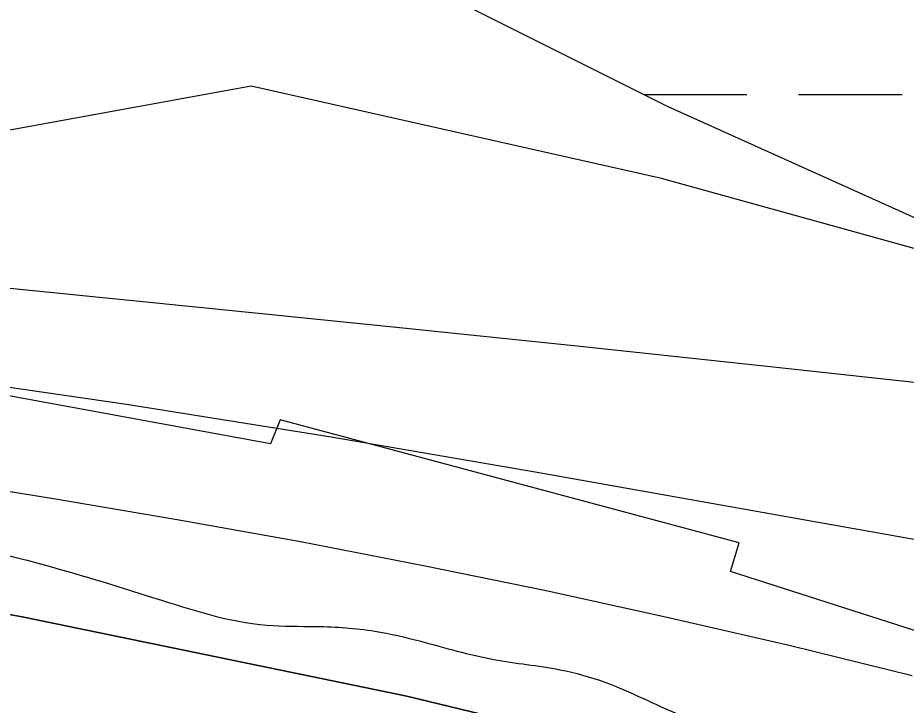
# Model space of a CAD drawing. Extents: x 3445503 to 3483459, y 540493 to 566012.
# Drawn here: x 3471308.9 to 3471583.9, y 552112.2 to 552325.1 of the extents above; entities that cross this region are included whole.
import ezdxf

# ---------------------------------------------------------------- set-up
doc = ezdxf.new("R2010")
doc.units = 0
for name, color, linetype in [('V-RIVR-EDGE', 7, 'Continuous'), ('V-RRAP-RVMT', 7, 'Continuous'), ('V-SITE-VEGE', 7, 'Continuous'), ('V-TOPO-DPTH', 7, 'Continuous'), ('V-TOPO-MINR', 7, 'Continuous'), ('V-TOPO-WATR', 7, 'Continuous'), ('V-WETL-SWMP', 7, 'Continuous')]:
    doc.layers.add(name, color=color, linetype=linetype)

msp = doc.modelspace()

# ---------------------------------------------------------------- linework, layer by layer
at = {"layer": 'V-RIVR-EDGE'}
msp.add_spline([(3466309.3848466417, 552621.9579710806), (3466349.703870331, 552619.4248512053), (3466382.7286882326, 552619.3431903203), (3466411.927860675, 552618.5757255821), (3466431.7444705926, 552619.221988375), (3466456.4313341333, 552621.2467355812), (3466478.3423179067, 552625.364137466), (3466500.245565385, 552626.3528723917), (3466524.236310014, 552628.0317091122), (3466536.750118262, 552627.6531342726), (3466565.613695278, 552631.7533443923), (3466586.12556452, 552632.3978880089), (3466600.729448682, 552633.7523039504), (3466616.0268729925, 552634.4097413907), (3466639.3163411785, 552633.656889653), (3466653.5691573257, 552633.621646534), (3466663.6572942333, 552636.3777557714), (3466670.958376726, 552636.70733408), (3466676.5238896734, 552638.0840993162), (3466689.3818892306, 552636.3141462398), (3466713.3709146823, 552637.2977236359), (3466728.6700581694, 552638.6504204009), (3466733.538592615, 552639.3336454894), (3466741.1864451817, 552639.3147345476), (3466744.6653205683, 552640.3490276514), (3466765.8784662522, 552643.425259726), (3466811.078918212, 552646.7898098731), (3466822.205646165, 552647.8051920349), (3466836.469636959, 552652.2891345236), (3466848.283028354, 552649.8265008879), (3466872.264317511, 552647.6814113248), (3466895.5486281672, 552644.842781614), (3466925.7906895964, 552644.0727381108), (3466966.4607813, 552642.9292772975), (3466982.79421789, 552640.8030986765), (3467002.59535522, 552635.1920275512), (3467043.595884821, 552627.0951139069), (3467061.669188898, 552625.6598966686), (3467070.7101388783, 552626.68043636), (3467078.7116382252, 552629.0940734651), (3467090.2031876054, 552637.061189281), (3467099.252733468, 552641.558025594), (3467116.301199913, 552647.425610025), (3467156.6554667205, 552659.1453062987), (3467180.3045988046, 552663.258410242), (3467190.046825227, 552666.710638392), (3467215.09593143, 552674.6442302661), (3467224.4982644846, 552681.2259849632), (3467241.911552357, 552694.0453030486), (3467256.190156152, 552704.4389497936), (3467275.6875028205, 552716.5578510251), (3467305.630931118, 552735.6035578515), (3467327.5634045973, 552748.4117012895), (3467352.2898091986, 552766.4274129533), (3467374.5759294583, 552781.6681044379), (3467388.8450777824, 552788.2378248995), (3467399.6405082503, 552795.8590302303), (3467402.78378821, 552801.7609981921), (3467413.9139545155, 552804.1668990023), (3467419.4846249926, 552807.6294422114), (3467425.4132401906, 552815.2626817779), (3467432.374429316, 552818.7217866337), (3467446.2950883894, 552824.9447370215), (3467466.1340476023, 552834.6293710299), (3467483.877773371, 552840.495236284), (3467499.17605727, 552841.5003033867), (3467510.654712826, 552844.2529742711), (3467520.049309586, 552847.7060620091), (3467524.5753718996, 552850.4759246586), (3467538.4917330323, 552854.9607267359), (3467570.8333258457, 552859.7476002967), (3467609.0837633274, 552864.1722311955), (3467645.5969120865, 552868.9487896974), (3467670.2803372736, 552869.5830182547), (3467689.7518962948, 552871.2730296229), (3467696.009230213, 552871.257557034), (3467706.087052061, 552869.8421103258), (3467716.5150823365, 552869.4686930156), (3467730.4194092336, 552869.0866798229), (3467744.6799616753, 552872.1801036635), (3467757.201506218, 552874.9301957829), (3467768.325655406, 552874.9026889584), (3467789.870098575, 552871.3730978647), (3467862.1813662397, 552872.9324518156), (3467905.6281973, 552870.0439659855), (3467943.4854469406, 552856.0450843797), (3467982.0233429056, 552836.1347793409), (3468014.6377812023, 552810.677012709), (3468040.65671139, 552789.0595045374), (3468070.1493594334, 552766.3905114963), (3468095.144311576, 552752.4234346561), (3468129.525264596, 552738.433148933), (3468159.7466959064, 552729.3199935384), (3468202.1480592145, 552725.3911974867), (3468241.4284918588, 552724.5988046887), (3468263.6742114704, 552723.5009020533), (3468284.519956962, 552718.5825114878), (3468310.5466234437, 552700.0936702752), (3468339.350029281, 552679.8598040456), (3468348.374647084, 552674.2753801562), (3468371.3078897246, 552670.0470913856), (3468394.9518642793, 552672.074417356), (3468423.1107265, 552672.3524203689), (3468450.5691718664, 552670.5463645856), (3468476.2946264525, 552670.8303847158), (3468493.331918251, 552672.17878354), (3468516.288369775, 552677.3364956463), (3468541.3426335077, 552687.3558654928), (3468560.1404229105, 552697.7383375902), (3468569.530721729, 552699.453277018), (3468577.1777147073, 552699.086736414), (3468586.549102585, 552693.1538232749), (3468603.1932065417, 552676.0787095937), (3468627.1512868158, 552664.5476191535), (3468668.5080419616, 552659.9261425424), (3468712.655289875, 552659.1217155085), (3468729.6977392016, 552662.5558923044), (3468746.743626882, 552667.3805877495), (3468759.9561328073, 552668.390812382), (3468773.149727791, 552661.7531844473), (3468796.0468677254, 552642.9244498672), (3468815.139851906, 552632.1006529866), (3468834.5778869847, 552620.2331075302), (3468847.085678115, 552617.4211250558), (3468885.6579576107, 552611.4160065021), (3468924.924636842, 552605.0615391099), (3468947.8638966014, 552603.2666579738), (3468956.9074253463, 552605.3300866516), (3468965.9595499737, 552610.869811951), (3468970.840118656, 552616.4198523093), (3468974.664044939, 552616.4103968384), (3468976.7334907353, 552609.8002757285), (3468983.642244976, 552592.0539711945), (3468990.5742081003, 552583.6936675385), (3469002.715458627, 552573.2346920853), (3469014.5168157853, 552565.9052431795), (3469022.157791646, 552563.1052949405), (3469029.1086657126, 552562.3928438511), (3469038.490368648, 552560.6314866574), (3469047.8634757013, 552555.3938328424), (3469053.7680224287, 552553.2934418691), (3469073.9245257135, 552550.8101781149), (3469091.299991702, 552548.3337910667), (3469106.580224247, 552542.0386352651), (3469126.7289912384, 552536.4267045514), (3469142.713078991, 552533.6061261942), (3469153.1385305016, 552532.1898198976), (3469162.515075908, 552528.3426847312), (3469171.8761487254, 552518.2382156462), (3469185.7598455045, 552509.5130905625), (3469208.691368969, 552504.5895424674), (3469232.6709389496, 552501.7491935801), (3469258.052202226, 552503.4245919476), (3469277.1821487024, 552507.5488705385), (3469302.5720078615, 552512.7005655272), (3469341.873930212, 552520.598914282), (3469368.302380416, 552524.0098821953), (3469396.1067362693, 552521.5077074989), (3469447.8657340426, 552506.0839237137), (3469526.008483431, 552475.9943654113), (3469583.6754662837, 552459.8607093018), (3469651.0795180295, 552445.0935033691), (3469684.7815439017, 552437.7099004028), (3469730.656625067, 552432.7296194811), (3469767.1482841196, 552428.8154364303), (3469829.708729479, 552423.4462656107), (3469847.787191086, 552424.0968263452), (3469856.8255623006, 552424.0744770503), (3469867.597783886, 552422.3096815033), (3469876.2790699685, 552418.4642655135), (3469887.7370954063, 552412.8738245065), (3469925.5952046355, 552399.2225725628), (3469955.1256745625, 552391.8492846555), (3469977.3593599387, 552385.8845667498), (3470001.330334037, 552379.5679212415), (3470024.271312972, 552378.4682994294), (3470048.2654959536, 552381.5376547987), (3470074.0072827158, 552388.4266385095), (3470084.094560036, 552390.8351180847), (3470093.829909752, 552391.5063089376), (3470109.1161594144, 552387.6445607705), (3470138.280948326, 552372.9719095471), (3470163.617513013, 552356.5705654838), (3470192.4441277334, 552345.7227001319), (3470225.456051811, 552340.4265943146), (3470241.7920671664, 552339.3433046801), (3470271.6882181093, 552339.2693800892), (3470310.9617740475, 552335.6959499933), (3470330.081405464, 552335.6486726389), (3470358.588756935, 552336.2734457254), (3470382.571765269, 552334.8236154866), (3470398.206504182, 552331.3086373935), (3470414.528766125, 552324.6632731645), (3470435.0191456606, 552316.6170752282), (3470465.5847682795, 552306.1125415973), (3470481.553383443, 552297.0346293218), (3470485.3755905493, 552296.3299145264), (3470491.6320648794, 552295.9668122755), (3470495.7976037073, 552293.5230895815), (3470499.962282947, 552290.7317372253), (3470505.8651104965, 552287.9360869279), (3470526.710855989, 552283.017696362), (3470533.314959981, 552282.6537345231), (3470539.224664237, 552282.6391215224), (3470542.35161202, 552281.9361259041), (3470544.0837432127, 552279.4984203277), (3470547.2055334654, 552276.7096467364), (3470551.369353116, 552273.5706647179), (3470557.6223890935, 552271.8170438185), (3470564.5698248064, 552269.7140740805), (3470576.390092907, 552270.0324777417), (3470585.774374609, 552269.3140095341), (3470591.329572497, 552266.5192188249), (3470613.5581003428, 552258.468722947), (3470637.518759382, 552247.9805214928), (3470666.686127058, 552234.3507592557), (3470680.9234706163, 552228.0581822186), (3470696.5547711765, 552223.1526854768), (3470705.2403551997, 552221.0454177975), (3470710.454800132, 552221.0325239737), (3470716.373959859, 552224.8418372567), (3470726.806288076, 552226.2065682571), (3470744.8873284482, 552227.9000179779), (3470772.007599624, 552229.918748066), (3470784.1763569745, 552230.5839218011), (3470792.1709796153, 552230.2165216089), (3470802.939762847, 552227.0612074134), (3470818.5822380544, 552226.6748962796), (3470830.0617531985, 552229.7751968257), (3470835.9809129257, 552233.5845101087), (3470842.5867360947, 552233.9158075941), (3470861.0085294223, 552232.8273604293), (3470874.207281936, 552228.2755104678), (3470890.1810546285, 552221.2833761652), (3470909.2989668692, 552220.5408394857), (3470935.3711915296, 552220.4763703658), (3470949.6326035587, 552223.9174238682), (3470960.7627698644, 552226.3233246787), (3470973.2774377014, 552226.2923795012), (3470997.600339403, 552221.7130227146), (3471022.2691515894, 552216.4375470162), (3471070.562167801, 552205.1939150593), (3471088.982241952, 552203.410208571), (3471111.9249400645, 552203.0058460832), (3471121.6577110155, 552202.63414795), (3471127.9124661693, 552201.5757863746), (3471132.7706855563, 552198.0874555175), (3471136.5825776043, 552193.2111847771), (3471141.449392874, 552193.1991505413), (3471145.627825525, 552195.9698727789), (3471151.191619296, 552196.651378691), (3471156.7536938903, 552196.6376252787), (3471178.2955582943, 552192.0651451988), (3471192.538918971, 552188.2059757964), (3471223.459047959, 552180.4816198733), (3471265.8406407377, 552168.5573415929), (3471314.8263375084, 552156.2691014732), (3471351.300804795, 552145.4023251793), (3471386.043140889, 552136.9732544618), (3471401.337986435, 552136.5878029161), (3471419.4112905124, 552135.1525856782), (3471433.656370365, 552131.9886755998), (3471456.2385449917, 552126.3707277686), (3471476.7409587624, 552123.1913451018), (3471490.6366897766, 552119.3330352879), (3471513.9029490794, 552109.1941826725), (3471547.945727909, 552099.0286828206), (3471579.5628353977, 552091.9978670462), (3471609.4417945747, 552084.9713492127), (3471637.2366949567, 552078.6452482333), (3471668.4958577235, 552067.4437361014), (3471684.820698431, 552061.841260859), (3471699.7636163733, 552059.718520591), (3471716.436946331, 552054.4628154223), (3471743.1820810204, 552045.3582559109), (3471759.4974662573, 552035.931854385), (3471773.3906185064, 552031.0306555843), (3471788.6674126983, 552023.3449811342), (3471808.459094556, 552013.9099837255), (3471820.614098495, 552009.0130828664), (3471825.8216667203, 552006.2191517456), (3471833.447169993, 551997.1618695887), (3471837.259921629, 551992.6332285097), (3471849.414065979, 551987.3886979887), (3471863.313235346, 551984.9209068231), (3471900.5121879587, 551985.8718198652), (3471925.883995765, 551983.723291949), (3471961.6760975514, 551978.0726797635), (3472004.068005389, 551970.3199574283), (3472058.2621299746, 551955.5854158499), (3472104.461631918, 551941.2182744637), (3472151.699724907, 551925.1104060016), (3472165.5920175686, 551919.8615775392), (3472170.7952878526, 551915.3294981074), (3472181.9056836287, 551909.7399166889), (3472191.9809267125, 551907.2815809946), (3472199.9643747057, 551902.3949951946), (3472208.994150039, 551898.8963492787), (3472220.108843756, 551895.0449161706), (3472235.3925146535, 551890.1402790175), (3472240.606959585, 551890.1273851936), (3472245.472915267, 551889.7677212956), (3472259.3703654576, 551886.604670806), (3472269.448187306, 551885.1892240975), (3472280.212672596, 551880.2957615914), (3472294.809680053, 551878.8691402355), (3472314.2752219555, 551878.1257439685), (3472330.2687651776, 551879.1290918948), (3472344.178249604, 551880.8328566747), (3472354.254352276, 551878.7221506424), (3472360.163196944, 551878.3599079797), (3472367.812768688, 551879.0362563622), (3472378.246816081, 551881.096246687), (3472386.2422983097, 551881.076476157), (3472400.490816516, 551879.3030847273), (3472427.2557217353, 551878.1940074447), (3472454.38115044, 551882.2985155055), (3472479.7598349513, 551882.9310248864), (3472504.4381026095, 551881.4794754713), (3472524.948252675, 551881.4287597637), (3472536.418312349, 551880.7051340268), (3472544.4069178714, 551877.9043261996), (3472549.2677160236, 551875.4588843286), (3472555.1774202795, 551875.4442713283), (3472570.123776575, 551874.7120497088), (3472580.207615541, 551875.7300106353), (3472593.4184022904, 551876.0449759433), (3472610.103766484, 551875.6560860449), (3472633.7443026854, 551876.2928933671), (3472647.2949828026, 551873.4783321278), (3472654.2398397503, 551870.3324734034), (3472660.149544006, 551870.3178604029), (3472666.4103162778, 551871.6929064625), (3472682.051931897, 551870.9589656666), (3472693.8790767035, 551874.0584066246), (3472707.1027572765, 551879.5878168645), (3472717.8801363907, 551879.9087992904), (3472730.733838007, 551876.4006979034), (3472741.8571276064, 551876.0255614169), (3472753.678255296, 551876.6915947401), (3472772.8142188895, 551883.249280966), (3472794.0325221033, 551888.4112910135), (3472814.549548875, 551891.1416126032), (3472833.325848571, 551892.8333431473), (3472843.4114067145, 551894.5465633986), (3472860.4572943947, 551899.3712588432), (3472888.2831399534, 551905.5598257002), (3472914.0189095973, 551910.0154017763), (3472934.187447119, 551912.3989532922), (3472958.177332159, 551913.7301603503), (3472986.3353347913, 551913.660533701), (3473020.7489521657, 551912.8801751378), (3473048.558465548, 551912.4637784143), (3473074.9877753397, 551916.2223759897), (3473094.816419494, 551921.7354540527), (3473113.957540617, 551930.3789182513), (3473134.14498908, 551940.4103223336), (3473153.2938464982, 551952.1824534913), (3473173.494188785, 551967.4283025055), (3473183.9394108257, 551974.0074784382), (3473198.201682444, 551977.7961616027), (3473219.4002151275, 551974.9626894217), (3473232.247899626, 551969.0211803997), (3473250.2988544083, 551958.5475919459), (3473256.5475924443, 551955.055822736), (3473269.4025833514, 551952.0691659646)], degree=3, dxfattribs=at)
at = {"layer": 'V-RRAP-RVMT'}
msp.add_lwpolyline([(3472327.0070000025, 551891.7850000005), (3472208.1220000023, 551911.2090000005), (3472084.3790000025, 551950.1250000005), (3472086.5030000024, 551959.3830000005), (3471939.5370000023, 552005.8660000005), (3471941.6640000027, 552014.3570000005), (3471811.0390000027, 552055.0380000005), (3471811.3790000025, 552056.5840000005), (3471663.3430000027, 552103.6430000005), (3471665.3470000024, 552110.0270000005), (3471529.5510000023, 552153.6340000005), (3471532.1750000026, 552162.4410000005), (3471390.1310000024, 552200.5940000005), (3471387.1230000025, 552193.1510000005), (3471230.6790000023, 552221.8380000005), (3471229.8860000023, 552219.7940000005), (3471107.9750000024, 552232.4610000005), (3471107.8430000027, 552234.1960000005), (3470927.1550000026, 552232.8020000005), (3470927.1250000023, 552230.3350000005), (3470810.6420000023, 552231.1480000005)], dxfattribs=at)
at = {"layer": 'V-SITE-VEGE'}
msp.add_lwpolyline([(3471909.25, 552327.89), (3471917, 552284.343), (3471899.4220000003, 552218.379), (3471870.136, 552176.186), (3471815.829, 552176.578), (3471734.187, 552199.794), (3471623.5870000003, 552243.346), (3471508.1410000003, 552275.3420000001), (3471381.204, 552303.957), (3471291.649, 552287.612), (3471203.628, 552285.269), (3471104.958, 552277.081), (3471016.963, 552271.447), (3470914.002, 552285.441), (3470822.526, 552303.642), (3470679.926, 552336.246)], dxfattribs=at)
at = {"layer": 'V-TOPO-DPTH'}
for points in [[(3471621.7905229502, 552157.1927719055), (3471469.081714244, 552184.3931498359), (3471405.897587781, 552195.1719070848), (3471342.619005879, 552205.3337327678), (3471279.198740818, 552214.5701611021), (3471215.684020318, 552223.1896578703), (3471124.528638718, 552234.8827965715), (3471106.525698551, 552237.2295282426), (3471088.5293796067, 552239.6252333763), (3471070.542992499, 552242.0943987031), (3471052.5632266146, 552244.6125374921), (3470860.667124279, 552271.887926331), (3470791.805904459, 552281.8917339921)], [(3471651.1524471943, 552056.6382355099), (3471546.639599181, 552085.4473201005), (3471488.1045735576, 552100.7570406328), (3471429.33281034, 552115.0330783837), (3471310.842333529, 552139.4504227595), (3471129.587148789, 552172.6786982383)], [(3471129.587148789, 552172.6786982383), (3471310.842333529, 552139.4504227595), (3471429.33281034, 552115.0330783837), (3471488.1045735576, 552100.7570406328), (3471546.639599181, 552085.4473201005), (3471651.1524471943, 552056.6382355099)]]:
    msp.add_lwpolyline(points, dxfattribs=at)
at = {"layer": 'V-TOPO-MINR'}
for points in [[(3471598.773794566, 552210.8050196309), (3471540.895717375, 552217.1152197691), (3471483.005063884, 552223.3060742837), (3471425.095545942, 552229.3179103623), (3471367.1734517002, 552235.2104008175), (3471102.9357382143, 552261.6789932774), (3471096.5712959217, 552262.3423029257), (3471090.2107177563, 552263.0396015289), (3471083.855935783, 552263.787883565), (3471077.5050179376, 552264.5701545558), (3471014.4061499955, 552272.5992970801), (3470976.5381399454, 552277.6240941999), (3470938.709377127, 552282.918765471), (3470900.939485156, 552288.6182479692), (3470863.208840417, 552294.5876046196), (3470491.9548973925, 552355.3631485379)], [(3471585.760307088, 552121.2621560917), (3471548.1145886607, 552130.5425308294), (3471510.332696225, 552139.2519553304), (3471472.460021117, 552147.5807463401), (3471434.4680160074, 552155.3502468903), (3471396.407767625, 552162.7550362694), (3471358.2451543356, 552169.6127588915), (3471320.014297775, 552176.1057703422), (3471287.292153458, 552181.4218471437), (3471253.876145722, 552186.7502678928), (3471220.4402272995, 552191.948091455), (3471186.974442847, 552196.9500192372), (3471153.4887477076, 552201.8213498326), (3471150.3607851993, 552202.2670410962), (3471118.4321219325, 552206.8714374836), (3471086.514104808, 552211.5476547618), (3471054.6120569, 552216.3316033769), (3471022.7206551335, 552221.1873728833), (3470536.7242674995, 552296.0245728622)], [(3471621.7905229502, 552157.1927719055), (3471469.081714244, 552184.3931498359), (3471405.897587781, 552195.1719070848), (3471342.619005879, 552205.3337327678), (3471279.198740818, 552214.5701611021), (3471215.684020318, 552223.1896578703), (3471124.528638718, 552234.8827965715), (3471106.525698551, 552237.2295282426), (3471088.5293796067, 552239.6252333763), (3471070.542992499, 552242.0943987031), (3471052.5632266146, 552244.6125374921), (3470860.667124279, 552271.887926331), (3470791.805904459, 552281.8917339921)]]:
    msp.add_lwpolyline(points, dxfattribs=at)
at = {"layer": 'V-TOPO-WATR'}
msp.add_lwpolyline([(3471651.1524471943, 552056.6382355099), (3471546.639599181, 552085.4473201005), (3471488.1045735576, 552100.7570406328), (3471429.33281034, 552115.0330783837), (3471310.842333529, 552139.4504227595), (3471129.587148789, 552172.6786982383)], dxfattribs=at)
at = {"layer": 'V-WETL-SWMP'}
for p, q in [((3471502.639053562, 552301.3170302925), (3471534.6129378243, 552301.3170302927)), ((3471550.6129378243, 552301.3170302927), (3471582.6129378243, 552301.3170302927))]:
    msp.add_line(p, q, dxfattribs=at)
msp.add_lwpolyline([(3471889.5330000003, 552343.9), (3471917.301, 552311.503), (3471917.301, 552288.363), (3471912.673, 552260.595), (3471894.161, 552228.199), (3471861.765, 552205.059), (3471838.625, 552195.803), (3471796.972, 552181.919), (3471746.0640000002, 552186.547), (3471681.272, 552214.3150000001), (3471602.595, 552255.9670000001), (3471510.035, 552297.6190000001), (3471445.242, 552330.0160000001)], dxfattribs=at)

doc.saveas('drawing.dxf')
